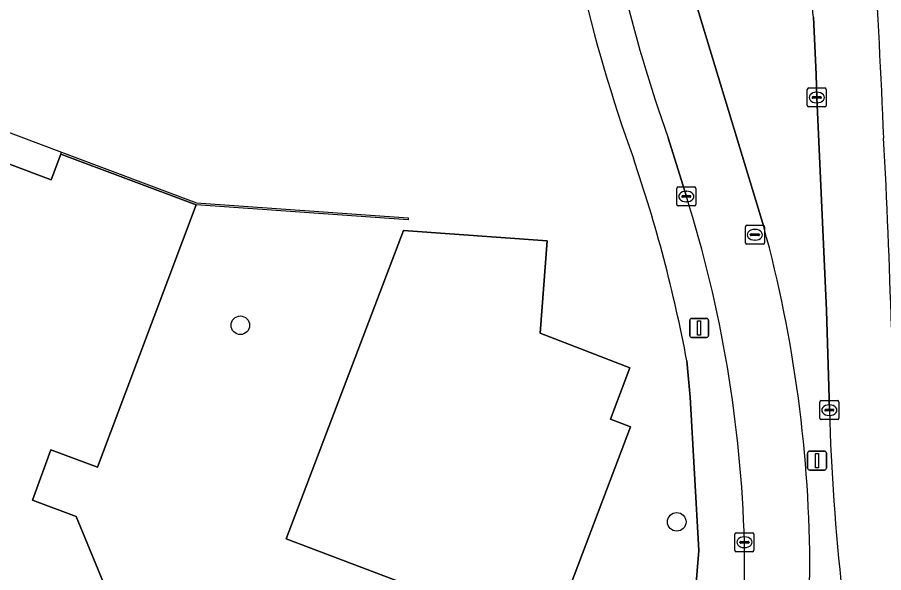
# Model space of a CAD drawing. Extents: x 160856 to 161310, y 384024 to 384878.
# Drawn here: x 161232.11 to 161277.7, y 384788.99 to 384818.23 of the extents above; entities that cross this region are included whole.
import ezdxf

# ---------------------------------------------------------------- set-up
doc = ezdxf.new("R2010")
doc.units = 0
for name, color, linetype in [('IMGEO_Berm_groen', 7, 'Continuous'), ('IMGEO_Boom', 7, 'Continuous'), ('IMGEO_Erf', 7, 'Continuous'), ('IMGEO_Fietspad_gesloten', 7, 'Continuous'), ('IMGEO_Hek', 7, 'Continuous'), ('IMGEO_Kolk', 7, 'Continuous'), ('IMGEO_Lichtmast', 7, 'Continuous'), ('IMGEO_Muur', 7, 'Continuous'), ('IMGEO_Pand', 7, 'Continuous'), ('IMGEO_Rijbaan_lokaal_gesloten', 7, 'Continuous'), ('IMGEO_Rioolput', 7, 'Continuous'), ('IMGEO_Voetpad_open', 7, 'Continuous')]:
    doc.layers.add(name, color=color, linetype=linetype)

msp = doc.modelspace()

# ---------------------------------------------------------------- linework, layer by layer
at = {"layer": 'IMGEO_Berm_groen'}
for points in [[(161267.857, 384818.87), (161271.396, 384807.206)], [(161274.845, 384797.552), (161274.82, 384798.775), (161274.699, 384802.797), (161274.185, 384814.012), (161274.15, 384815.227), (161274.003, 384818.232)]]:
    msp.add_lwpolyline(points, dxfattribs=at)
for centre, radius, start, end in [((160866.183, 384795.799), 411.835, 2.23706, 5.01548), ((161219.912, 384813.438), 54.303, 5.0646, 6.145), ((160898.571, 384791.381), 379.686, 1.59158, 3.09406), ((161204.508, 384789.024), 69.315, 359.97564, 15.20664), ((161394.768, 384801.166), 119.977, 181.72614, 190.90481), ((160886.268, 384806.063), 387.931, 356.35517, 357.47827)]:
    msp.add_arc(centre, radius, start, end, dxfattribs=at)
at = {"layer": 'IMGEO_Boom'}
for centre in [(161243.847, 384802.019), (161266.814, 384791.669)]:
    msp.add_circle(centre, 0.489, dxfattribs=at)
at = {"layer": 'IMGEO_Erf'}
for points in [[(161257.123, 384834.129), (161255.518, 384834.437), (161222.199, 384840.723), (161220.078, 384834.88), (161216.116, 384824.531), (161215.35, 384824.822), (161213.109, 384819.23), (161214.081, 384818.788), (161220.876, 384816.117), (161228.093, 384813.405), (161227.579, 384812.039), (161233.888, 384809.668), (161234.402, 384811.034), (161241.526, 384808.357), (161236.335, 384794.545), (161233.881, 384795.457), (161232.912, 384792.813), (161235.2, 384791.96), (161240.417, 384779.319), (161244.171, 384779.997), (161244.653, 384779.278)], [(161267.245, 384781.163), (161267.976, 384790.165), (161267.522, 384798.234), (161267.345, 384800.15)]]:
    msp.add_lwpolyline(points, dxfattribs=at)
msp.add_lwpolyline([(161252.431, 384807.017), (161259.99, 384806.458), (161259.63, 384801.601), (161264.353, 384799.787), (161263.336, 384797.07), (161264.374, 384796.678), (161260.154, 384785.513), (161246.251, 384790.773)], close=True, dxfattribs=at)
for centre, radius, start, end in [((161341.596, 384838.618), 81.926, 185.81496, 199.84155), ((161191.405, 384785.821), 77.28, 10.6854, 18.8668)]:
    msp.add_arc(centre, radius, start, end, dxfattribs=at)
at = {"layer": 'IMGEO_Fietspad_gesloten'}
for points in [[(161271.396, 384807.206), (161267.857, 384818.87)], [(161266.359, 384811.895), (161266.964, 384809.979), (161267.319, 384808.8)]]:
    msp.add_lwpolyline(points, dxfattribs=at)
for centre, radius, start, end in [((161340.742, 384838.381), 78.958, 187.09711, 199.59991), ((161203.691, 384788.76), 66.71, 1.57912, 17.4823), ((161204.508, 384789.024), 69.315, 359.97564, 15.20664), ((161164.515, 384789.789), 105.863, 352.72128, 0.43763), ((160886.268, 384806.063), 387.931, 356.35517, 357.47827)]:
    msp.add_arc(centre, radius, start, end, dxfattribs=at)
at = {"layer": 'IMGEO_Hek'}
msp.add_lwpolyline([(161228.132, 384813.508), (161234.441, 384811.137)], dxfattribs=at)
at = {"layer": 'IMGEO_Kolk'}
for p, q in [((161273.759, 384814.512), (161274.611, 384814.512)), ((161273.684, 384813.586), (161273.684, 384814.438)), ((161273.986, 384814.055), (161274.384, 384814.055)), ((161274.172, 384814.292), (161274.197, 384814.292)), ((161274.685, 384814.438), (161274.685, 384813.586)), ((161273.943, 384814.006), (161273.943, 384814.018)), ((161274.381, 384813.969), (161273.983, 384813.969)), ((161274.195, 384813.732), (161274.17, 384813.732)), ((161274.427, 384814.018), (161274.427, 384814.006)), ((161274.611, 384813.512), (161273.759, 384813.512)), ((161266.818, 384808.374), (161266.818, 384809.226)), ((161266.893, 384809.3), (161267.745, 384809.3)), ((161267.306, 384809.08), (161267.331, 384809.08)), ((161267.819, 384809.226), (161267.819, 384808.374)), ((161267.077, 384808.794), (161267.077, 384808.806)), ((161267.515, 384808.757), (161267.117, 384808.757)), ((161267.12, 384808.843), (161267.518, 384808.843)), ((161267.561, 384808.806), (161267.561, 384808.794)), ((161267.745, 384808.3), (161266.893, 384808.3)), ((161267.329, 384808.52), (161267.304, 384808.52)), ((161274.344, 384797.126), (161274.344, 384797.978)), ((161274.419, 384798.052), (161275.271, 384798.052)), ((161274.832, 384797.832), (161274.857, 384797.832)), ((161275.345, 384797.978), (161275.345, 384797.126)), ((161274.603, 384797.546), (161274.603, 384797.558)), ((161275.041, 384797.509), (161274.643, 384797.509)), ((161274.646, 384797.595), (161275.044, 384797.595)), ((161274.855, 384797.272), (161274.83, 384797.272)), ((161275.087, 384797.558), (161275.087, 384797.546)), ((161275.271, 384797.052), (161274.419, 384797.052)), ((161269.874, 384790.172), (161269.874, 384791.024)), ((161269.949, 384791.098), (161270.801, 384791.098)), ((161270.362, 384790.878), (161270.387, 384790.878)), ((161270.875, 384791.024), (161270.875, 384790.172)), ((161270.133, 384790.592), (161270.133, 384790.604)), ((161270.571, 384790.555), (161270.173, 384790.555)), ((161270.176, 384790.641), (161270.574, 384790.641)), ((161270.617, 384790.604), (161270.617, 384790.592)), ((161270.801, 384790.098), (161269.949, 384790.098)), ((161270.385, 384790.318), (161270.36, 384790.318))]:
    msp.add_line(p, q, dxfattribs=at)
for points in [[(161273.759, 384814.512), (161274.611, 384814.512)], [(161273.684, 384813.586), (161273.684, 384814.438)], [(161274.685, 384814.438), (161274.685, 384813.586)], [(161274.611, 384813.512), (161273.759, 384813.512)], [(161266.818, 384808.374), (161266.818, 384809.226)], [(161266.893, 384809.3), (161267.745, 384809.3)], [(161267.819, 384809.226), (161267.819, 384808.374)], [(161267.745, 384808.3), (161266.893, 384808.3)], [(161274.344, 384797.126), (161274.344, 384797.978)], [(161274.419, 384798.052), (161275.271, 384798.052)], [(161275.345, 384797.978), (161275.345, 384797.126)], [(161275.271, 384797.052), (161274.419, 384797.052)], [(161269.874, 384790.172), (161269.874, 384791.024)], [(161269.949, 384791.098), (161270.801, 384791.098)], [(161270.875, 384791.024), (161270.875, 384790.172)], [(161270.801, 384790.098), (161269.949, 384790.098)]]:
    msp.add_lwpolyline(points, dxfattribs=at)
for centre, radius, start, end in [((161273.761, 384814.436), 0.0765, 91.552, 178.448), ((161273.761, 384814.436), 0.0765, 91.552, 178.448), ((161274.609, 384814.436), 0.0765, 1.552, 88.448), ((161274.609, 384814.436), 0.0765, 1.552, 88.448), ((161273.983, 384814.015), 0.0403, 85.8775, 175.7526), ((161274.388, 384814.017), 0.0386, 1.7309, 96.639), ((161273.761, 384813.588), 0.0765, 181.552, 268.448), ((161273.761, 384813.588), 0.0765, 181.552, 268.448), ((161273.98, 384814.005), 0.0366, 178.938, 274.7102), ((161274.384, 384814.012), 0.043, 264.8664, 352.4533), ((161274.609, 384813.588), 0.0765, 271.552, 358.448), ((161274.609, 384813.588), 0.0765, 271.552, 358.448), ((161266.895, 384809.224), 0.0765, 91.552, 178.448), ((161266.895, 384809.224), 0.0765, 91.552, 178.448), ((161267.743, 384809.224), 0.0765, 1.552, 88.448), ((161267.743, 384809.224), 0.0765, 1.552, 88.448), ((161267.117, 384808.803), 0.0403, 85.8775, 175.7526), ((161267.114, 384808.793), 0.0366, 178.938, 274.7102), ((161267.518, 384808.8), 0.043, 264.8664, 352.4533), ((161267.522, 384808.805), 0.0386, 1.7309, 96.639), ((161266.895, 384808.376), 0.0765, 181.552, 268.448), ((161266.895, 384808.376), 0.0765, 181.552, 268.448), ((161267.743, 384808.376), 0.0765, 271.552, 358.448), ((161267.743, 384808.376), 0.0765, 271.552, 358.448), ((161274.421, 384797.976), 0.0765, 91.552, 178.448), ((161274.421, 384797.976), 0.0765, 91.552, 178.448), ((161275.269, 384797.976), 0.0765, 1.552, 88.448), ((161275.269, 384797.976), 0.0765, 1.552, 88.448), ((161274.643, 384797.555), 0.0403, 85.8775, 175.7526), ((161274.64, 384797.545), 0.0366, 178.938, 274.7102), ((161275.044, 384797.552), 0.043, 264.8664, 352.4533), ((161275.048, 384797.557), 0.0386, 1.7309, 96.639), ((161274.421, 384797.128), 0.0765, 181.552, 268.448), ((161274.421, 384797.128), 0.0765, 181.552, 268.448), ((161275.269, 384797.128), 0.0765, 271.552, 358.448), ((161275.269, 384797.128), 0.0765, 271.552, 358.448), ((161269.951, 384791.022), 0.0765, 91.552, 178.448), ((161269.951, 384791.022), 0.0765, 91.552, 178.448), ((161270.799, 384791.022), 0.0765, 1.552, 88.448), ((161270.799, 384791.022), 0.0765, 1.552, 88.448), ((161270.173, 384790.601), 0.0403, 85.8775, 175.7526), ((161270.17, 384790.591), 0.0366, 178.938, 274.7102), ((161270.574, 384790.598), 0.043, 264.8664, 352.4533), ((161270.578, 384790.603), 0.0386, 1.7309, 96.639), ((161269.951, 384790.174), 0.0765, 181.552, 268.448), ((161269.951, 384790.174), 0.0765, 181.552, 268.448), ((161270.799, 384790.174), 0.0765, 271.552, 358.448), ((161270.799, 384790.174), 0.0765, 271.552, 358.448)]:
    msp.add_arc(centre, radius, start, end, dxfattribs=at)
for centre, major_axis, ratio, start_param, end_param in [((161274.171, 384814.012), (-0.387, 0.002), 0.722429, 4.712389, 7.853982), ((161274.196, 384814.012), (-0.39, 0.002), 0.717154, 1.570796, 4.712389), ((161267.305, 384808.8), (-0.387, 0.002), 0.722429, 4.712389, 7.853982), ((161267.33, 384808.8), (-0.39, 0.002), 0.717154, 1.570796, 4.712389), ((161274.831, 384797.552), (-0.387, 0.002), 0.722429, 4.712389, 7.853982), ((161274.856, 384797.552), (-0.39, 0.002), 0.717154, 1.570796, 4.712389), ((161270.361, 384790.598), (-0.387, 0.002), 0.722429, 4.712389, 7.853982), ((161270.386, 384790.598), (-0.39, 0.002), 0.717154, 1.570796, 4.712389)]:
    msp.add_ellipse(centre, major_axis=major_axis, ratio=ratio, start_param=start_param, end_param=end_param, dxfattribs=at)
at = {"layer": 'IMGEO_Lichtmast'}
for p, q in [((161267.495, 384801.478), (161267.495, 384802.278)), ((161267.495, 384802.278), (161267.495, 384801.478)), ((161267.595, 384802.378), (161268.385, 384802.378)), ((161268.385, 384802.378), (161267.595, 384802.378)), ((161268.485, 384802.278), (161268.485, 384801.478)), ((161268.485, 384801.478), (161268.485, 384802.278)), ((161268.385, 384801.378), (161267.595, 384801.378)), ((161267.595, 384801.378), (161268.385, 384801.378)), ((161273.803, 384795.394), (161274.593, 384795.394)), ((161274.593, 384795.394), (161273.803, 384795.394)), ((161273.703, 384794.494), (161273.703, 384795.294)), ((161273.703, 384795.294), (161273.703, 384794.494)), ((161274.693, 384795.294), (161274.693, 384794.494)), ((161274.693, 384794.494), (161274.693, 384795.294)), ((161274.593, 384794.394), (161273.803, 384794.394)), ((161273.803, 384794.394), (161274.593, 384794.394))]:
    msp.add_line(p, q, dxfattribs=at)
for points in [[(161267.915, 384802.253), (161268.065, 384802.253), (161268.065, 384801.503), (161267.915, 384801.503), (161267.915, 384802.253)], [(161274.123, 384795.269), (161274.273, 384795.269), (161274.273, 384794.519), (161274.123, 384794.519), (161274.123, 384795.269)]]:
    msp.add_lwpolyline(points, dxfattribs=at)
for centre, start, end in [((161267.595, 384802.278), 90, 180), ((161267.595, 384802.278), 90, 180), ((161268.385, 384802.278), 0, 90), ((161268.385, 384802.278), 360, 90), ((161267.595, 384801.478), 180, 270), ((161267.595, 384801.478), 180, 270), ((161268.385, 384801.478), 270, 0), ((161268.385, 384801.478), 270, 0), ((161273.803, 384795.294), 90, 180), ((161273.803, 384795.294), 90, 180), ((161274.593, 384795.294), 0, 90), ((161274.593, 384795.294), 360, 90), ((161273.803, 384794.494), 180, 270), ((161273.803, 384794.494), 180, 270), ((161274.593, 384794.494), 270, 0), ((161274.593, 384794.494), 270, 0)]:
    msp.add_arc(centre, 0.1, start, end, dxfattribs=at)
at = {"layer": 'IMGEO_Muur'}
for points in [[(161234.402, 384811.034), (161234.441, 384811.137)], [(161234.441, 384811.137), (161241.549, 384808.466)], [(161241.549, 384808.466), (161252.682, 384807.681), (161252.677, 384807.571), (161241.526, 384808.357)]]:
    msp.add_lwpolyline(points, dxfattribs=at)
at = {"layer": 'IMGEO_Pand'}
for points in [[(161212.316, 384793.074), (161213.521, 384790.153), (161206.772, 384787.37), (161214.5, 384768.631), (161221.548, 384771.537), (161220.95, 384772.989), (161227.19, 384775.562), (161227.788, 384774.111), (161240.417, 384779.319), (161235.2, 384791.96), (161232.912, 384792.813), (161233.881, 384795.457), (161236.335, 384794.545), (161241.526, 384808.357), (161234.402, 384811.034), (161233.888, 384809.668), (161227.579, 384812.039), (161228.093, 384813.405), (161220.876, 384816.117)], [(161246.251, 384790.773), (161260.154, 384785.513), (161264.374, 384796.678), (161263.336, 384797.07), (161264.353, 384799.787), (161259.63, 384801.601), (161259.99, 384806.458), (161252.431, 384807.017)]]:
    msp.add_lwpolyline(points, close=True, dxfattribs=at)
at = {"layer": 'IMGEO_Rijbaan_lokaal_gesloten'}
msp.add_lwpolyline([(161274.003, 384818.232), (161274.15, 384815.227), (161274.185, 384814.012), (161274.699, 384802.797), (161274.82, 384798.775), (161274.845, 384797.552)], dxfattribs=at)
for centre, radius, start, end in [((160866.183, 384795.799), 411.835, 2.23706, 5.01548), ((161219.912, 384813.438), 54.303, 5.0646, 6.145), ((160898.571, 384791.381), 379.686, 1.59158, 3.09406), ((161394.768, 384801.166), 119.977, 181.72614, 190.90481)]:
    msp.add_arc(centre, radius, start, end, dxfattribs=at)
at = {"layer": 'IMGEO_Rioolput'}
for p, q in [((161270.427, 384806.358), (161270.427, 384807.21)), ((161270.502, 384807.284), (161271.354, 384807.284)), ((161271.428, 384807.21), (161271.428, 384806.358)), ((161270.686, 384806.778), (161270.686, 384806.79)), ((161270.729, 384806.827), (161271.127, 384806.827)), ((161270.915, 384807.064), (161270.94, 384807.064)), ((161271.17, 384806.79), (161271.17, 384806.778)), ((161271.124, 384806.741), (161270.726, 384806.741)), ((161270.938, 384806.504), (161270.913, 384806.504)), ((161271.354, 384806.284), (161270.502, 384806.284))]:
    msp.add_line(p, q, dxfattribs=at)
for points in [[(161270.427, 384806.358), (161270.427, 384807.21)], [(161270.502, 384807.284), (161271.354, 384807.284)], [(161271.428, 384807.21), (161271.428, 384806.358)], [(161271.354, 384806.284), (161270.502, 384806.284)]]:
    msp.add_lwpolyline(points, dxfattribs=at)
for centre, radius, start, end in [((161270.504, 384807.208), 0.0765, 91.552, 178.448), ((161270.504, 384807.208), 0.0765, 91.552, 178.448), ((161271.352, 384807.208), 0.0765, 1.552, 88.448), ((161271.352, 384807.208), 0.0765, 1.552, 88.448), ((161270.726, 384806.787), 0.0403, 85.8775, 175.7526), ((161270.723, 384806.777), 0.0366, 178.938, 274.7102), ((161271.127, 384806.784), 0.043, 264.8664, 352.4533), ((161271.131, 384806.789), 0.0386, 1.7309, 96.639), ((161270.504, 384806.36), 0.0765, 181.552, 268.448), ((161270.504, 384806.36), 0.0765, 181.552, 268.448), ((161271.352, 384806.36), 0.0765, 271.552, 358.448), ((161271.352, 384806.36), 0.0765, 271.552, 358.448)]:
    msp.add_arc(centre, radius, start, end, dxfattribs=at)
for centre, major_axis, ratio, start_param, end_param in [((161270.914, 384806.784), (-0.387, 0.002), 0.722429, 4.712389, 7.853982), ((161270.939, 384806.784), (-0.39, 0.002), 0.717154, 1.570796, 4.712389)]:
    msp.add_ellipse(centre, major_axis=major_axis, ratio=ratio, start_param=start_param, end_param=end_param, dxfattribs=at)
at = {"layer": 'IMGEO_Voetpad_open'}
for points in [[(161267.319, 384808.8), (161266.964, 384809.979), (161266.359, 384811.895)], [(161267.345, 384800.15), (161267.522, 384798.234), (161267.976, 384790.165), (161267.245, 384781.163)]]:
    msp.add_lwpolyline(points, dxfattribs=at)
for centre, radius, start, end in [((161341.596, 384838.618), 81.926, 185.81496, 199.84155), ((161340.742, 384838.381), 78.958, 187.09711, 199.59991), ((161191.405, 384785.821), 77.28, 10.6854, 18.8668), ((161203.691, 384788.76), 66.71, 1.57912, 17.4823), ((161164.515, 384789.789), 105.863, 352.72128, 0.43763)]:
    msp.add_arc(centre, radius, start, end, dxfattribs=at)

doc.saveas('drawing.dxf')
